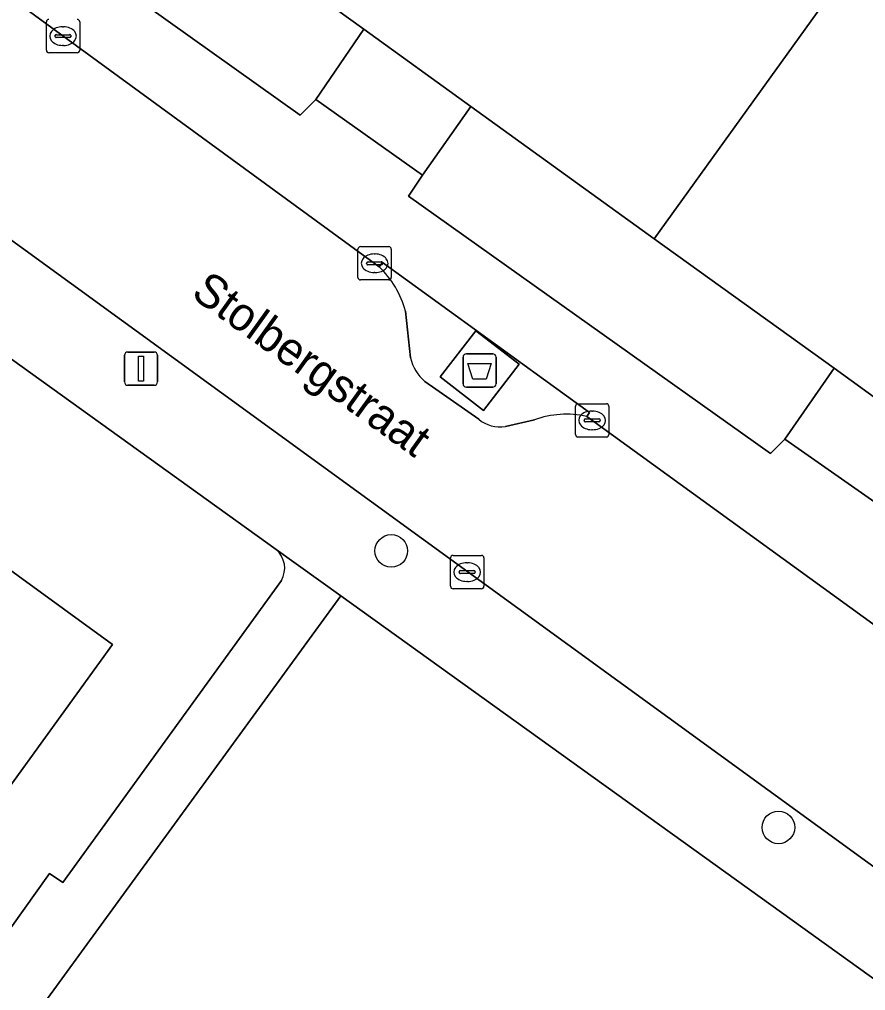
# Model space of a CAD drawing. Extents: x 160102 to 160934, y 382045 to 382923.
# Drawn here: x 160213.49 to 160238.89, y 382256.5 to 382285.65 of the extents above; entities that cross this region are included whole.
import ezdxf

# ---------------------------------------------------------------- set-up
doc = ezdxf.new("R2010")
doc.units = 0
for name, color, linetype in [('IMGEO_Afval_apart_plaats', 7, 'Continuous'), ('IMGEO_Boom', 7, 'Continuous'), ('IMGEO_Erf', 7, 'Continuous'), ('IMGEO_Groenvoorziening', 7, 'Continuous'), ('IMGEO_Kolk', 7, 'Continuous'), ('IMGEO_Lichtmast', 7, 'Continuous'), ('IMGEO_Muur', 7, 'Continuous'), ('IMGEO_Openbare_ruimte_label', 7, 'Continuous'), ('IMGEO_Pand', 7, 'Continuous'), ('IMGEO_Rijbaan_lokaal_open', 7, 'Continuous'), ('IMGEO_Verkeerseiland_open', 7, 'Continuous'), ('IMGEO_Voetpad_gesloten', 7, 'Continuous'), ('IMGEO_Voetpad_halfverhard', 7, 'Continuous'), ('IMGEO_Voetpad_op_trap', 7, 'Continuous'), ('IMGEO_Voetpad_open', 7, 'Continuous')]:
    doc.layers.add(name, color=color, linetype=linetype)

msp = doc.modelspace()

# ---------------------------------------------------------------- linework, layer by layer
at = {"layer": 'IMGEO_Afval_apart_plaats'}
for p, q in [((160226.804, 382274.71), (160226.804, 382275.51)), ((160226.804, 382275.51), (160226.804, 382274.71)), ((160226.904, 382275.61), (160227.694, 382275.61)), ((160227.694, 382275.61), (160226.904, 382275.61)), ((160227.794, 382275.51), (160227.794, 382274.71)), ((160227.794, 382274.71), (160227.794, 382275.51)), ((160227.694, 382274.61), (160226.904, 382274.61)), ((160226.904, 382274.61), (160227.694, 382274.61))]:
    msp.add_line(p, q, dxfattribs=at)
msp.add_lwpolyline([(160226.947, 382275.324), (160227.651, 382275.324), (160227.502, 382274.854), (160227.096, 382274.854), (160226.947, 382275.324)], dxfattribs=at)
for centre, start, end in [((160226.904, 382275.51), 90, 180), ((160226.904, 382275.51), 90, 180), ((160227.694, 382275.51), 0, 90), ((160227.694, 382275.51), 360, 90), ((160226.904, 382274.71), 180, 270), ((160226.904, 382274.71), 180, 270), ((160227.694, 382274.71), 270, 0), ((160227.694, 382274.71), 270, 0)]:
    msp.add_arc(centre, 0.1, start, end, dxfattribs=at)
at = {"layer": 'IMGEO_Boom'}
for centre in [(160224.648, 382269.697), (160236.273, 382261.399)]:
    msp.add_circle(centre, 0.489, dxfattribs=at)
at = {"layer": 'IMGEO_Erf'}
for points in [[(160221.197, 382269.739), (160210.318, 382277.551), (160208.658, 382278.743)], [(160205.32, 382278.115), (160199.522, 382270.026), (160203.771, 382266.941), (160205.444, 382269.25), (160205.276, 382269.372), (160205.593, 382269.809), (160205.788, 382269.668), (160207.816, 382272.466), (160207.651, 382272.586), (160207.901, 382272.931), (160210.519, 382271.033), (160210.803, 382271.426), (160212.236, 382270.387), (160211.968, 382270.017), (160216.282, 382266.89), (160206.079, 382252.804), (160204.048, 382250), (160195.954, 382238.825), (160185.783, 382224.784)], [(160265.134, 382258.534), (160245.056, 382252.605), (160240.993, 382255.523), (160223.138, 382268.345), (160209.752, 382250), (160189.458, 382222.188), (160188.263, 382223.061), (160192.145, 382228.531), (160191.843, 382228.79), (160194.126, 382232.042), (160194.548, 382231.834), (160202.302, 382242.503), (160202, 382242.881), (160204.243, 382246.033), (160204.654, 382245.805), (160207.688, 382250), (160212.428, 382256.554), (160212.107, 382256.823), (160214.39, 382260.015), (160214.791, 382259.747), (160221.353, 382268.81)]]:
    msp.add_lwpolyline(points, dxfattribs=at)
msp.add_arc((160220.699, 382269.178), 0.75, 330.6408, 48.4239, dxfattribs=at)
at = {"layer": 'IMGEO_Groenvoorziening'}
msp.add_lwpolyline([(160215.311, 382287.486), (160221.918, 382282.771), (160222.386, 382283.243), (160223.824, 382285.35), (160218.402, 382289.257), (160220.746, 382292.51), (160220.386, 382292.768), (160221.445, 382294.238), (160221.816, 382293.971), (160224.466, 382297.649)], dxfattribs=at)
msp.add_lwpolyline([(160232.543, 382279.067), (160227.036, 382283.036), (160225.589, 382280.969), (160225.162, 382280.338), (160236.035, 382272.624), (160236.463, 382273.047), (160237.942, 382275.177)], close=True, dxfattribs=at)
at = {"layer": 'IMGEO_Kolk'}
for p, q in [((160214.294, 382284.72), (160214.294, 382285.572)), ((160215.295, 382285.572), (160215.295, 382284.72)), ((160214.782, 382285.426), (160214.807, 382285.426)), ((160214.553, 382285.14), (160214.553, 382285.152)), ((160214.991, 382285.103), (160214.593, 382285.103)), ((160214.596, 382285.189), (160214.994, 382285.189)), ((160215.037, 382285.152), (160215.037, 382285.14)), ((160214.805, 382284.866), (160214.78, 382284.866)), ((160215.221, 382284.646), (160214.369, 382284.646)), ((160223.649, 382277.902), (160223.649, 382278.754)), ((160223.724, 382278.828), (160224.576, 382278.828)), ((160224.137, 382278.608), (160224.162, 382278.608)), ((160224.65, 382278.754), (160224.65, 382277.902)), ((160223.908, 382278.322), (160223.908, 382278.334)), ((160224.346, 382278.285), (160223.948, 382278.285)), ((160223.951, 382278.371), (160224.349, 382278.371)), ((160224.392, 382278.334), (160224.392, 382278.322)), ((160224.16, 382278.048), (160224.135, 382278.048)), ((160224.576, 382277.828), (160223.724, 382277.828)), ((160230.18, 382273.188), (160230.18, 382274.04)), ((160230.255, 382274.114), (160231.107, 382274.114)), ((160231.181, 382274.04), (160231.181, 382273.188)), ((160230.439, 382273.608), (160230.439, 382273.62)), ((160230.482, 382273.657), (160230.88, 382273.657)), ((160230.668, 382273.894), (160230.693, 382273.894)), ((160230.923, 382273.62), (160230.923, 382273.608)), ((160230.877, 382273.571), (160230.479, 382273.571)), ((160230.691, 382273.334), (160230.666, 382273.334)), ((160231.107, 382273.114), (160230.255, 382273.114)), ((160226.503, 382269.561), (160227.355, 382269.561)), ((160226.428, 382268.635), (160226.428, 382269.487)), ((160226.916, 382269.341), (160226.941, 382269.341)), ((160227.429, 382269.487), (160227.429, 382268.635)), ((160226.687, 382269.055), (160226.687, 382269.067)), ((160227.125, 382269.018), (160226.727, 382269.018)), ((160226.73, 382269.104), (160227.128, 382269.104)), ((160227.171, 382269.067), (160227.171, 382269.055)), ((160226.939, 382268.781), (160226.914, 382268.781)), ((160227.355, 382268.561), (160226.503, 382268.561))]:
    msp.add_line(p, q, dxfattribs=at)
for points in [[(160214.294, 382284.72), (160214.294, 382285.572)], [(160215.295, 382285.572), (160215.295, 382284.72)], [(160215.221, 382284.646), (160214.369, 382284.646)], [(160223.649, 382277.902), (160223.649, 382278.754)], [(160223.724, 382278.828), (160224.576, 382278.828)], [(160224.65, 382278.754), (160224.65, 382277.902)], [(160224.576, 382277.828), (160223.724, 382277.828)], [(160230.18, 382273.188), (160230.18, 382274.04)], [(160230.255, 382274.114), (160231.107, 382274.114)], [(160231.181, 382274.04), (160231.181, 382273.188)], [(160231.107, 382273.114), (160230.255, 382273.114)], [(160226.503, 382269.561), (160227.355, 382269.561)], [(160226.428, 382268.635), (160226.428, 382269.487)], [(160227.429, 382269.487), (160227.429, 382268.635)], [(160227.355, 382268.561), (160226.503, 382268.561)]]:
    msp.add_lwpolyline(points, dxfattribs=at)
for centre, radius, start, end in [((160214.371, 382285.57), 0.0765, 91.552, 178.448), ((160214.371, 382285.57), 0.0765, 91.552, 178.448), ((160215.219, 382285.57), 0.0765, 1.552, 88.448), ((160215.219, 382285.57), 0.0765, 1.552, 88.448), ((160214.593, 382285.149), 0.0403, 85.8775, 175.7526), ((160214.59, 382285.139), 0.0366, 178.938, 274.7102), ((160214.994, 382285.146), 0.043, 264.8664, 352.4533), ((160214.998, 382285.151), 0.0386, 1.7309, 96.639), ((160214.371, 382284.722), 0.0765, 181.552, 268.448), ((160214.371, 382284.722), 0.0765, 181.552, 268.448), ((160215.219, 382284.722), 0.0765, 271.552, 358.448), ((160215.219, 382284.722), 0.0765, 271.552, 358.448), ((160223.726, 382278.752), 0.0765, 91.552, 178.448), ((160223.726, 382278.752), 0.0765, 91.552, 178.448), ((160224.574, 382278.752), 0.0765, 1.552, 88.448), ((160224.574, 382278.752), 0.0765, 1.552, 88.448), ((160223.948, 382278.331), 0.0403, 85.8775, 175.7526), ((160223.945, 382278.321), 0.0366, 178.938, 274.7102), ((160224.349, 382278.328), 0.043, 264.8664, 352.4533), ((160224.353, 382278.333), 0.0386, 1.7309, 96.639), ((160223.726, 382277.904), 0.0765, 181.552, 268.448), ((160223.726, 382277.904), 0.0765, 181.552, 268.448), ((160224.574, 382277.904), 0.0765, 271.552, 358.448), ((160224.574, 382277.904), 0.0765, 271.552, 358.448), ((160230.257, 382274.038), 0.0765, 91.552, 178.448), ((160230.257, 382274.038), 0.0765, 91.552, 178.448), ((160231.105, 382274.038), 0.0765, 1.552, 88.448), ((160231.105, 382274.038), 0.0765, 1.552, 88.448), ((160230.479, 382273.617), 0.0403, 85.8775, 175.7526), ((160230.884, 382273.619), 0.0386, 1.7309, 96.639), ((160230.476, 382273.607), 0.0366, 178.938, 274.7102), ((160230.88, 382273.614), 0.043, 264.8664, 352.4533), ((160230.257, 382273.19), 0.0765, 181.552, 268.448), ((160230.257, 382273.19), 0.0765, 181.552, 268.448), ((160231.105, 382273.19), 0.0765, 271.552, 358.448), ((160231.105, 382273.19), 0.0765, 271.552, 358.448), ((160226.505, 382269.485), 0.0765, 91.552, 178.448), ((160226.505, 382269.485), 0.0765, 91.552, 178.448), ((160227.353, 382269.485), 0.0765, 1.552, 88.448), ((160227.353, 382269.485), 0.0765, 1.552, 88.448), ((160226.727, 382269.064), 0.0403, 85.8775, 175.7526), ((160226.724, 382269.054), 0.0366, 178.938, 274.7102), ((160227.128, 382269.061), 0.043, 264.8664, 352.4533), ((160227.132, 382269.066), 0.0386, 1.7309, 96.639), ((160226.505, 382268.637), 0.0765, 181.552, 268.448), ((160226.505, 382268.637), 0.0765, 181.552, 268.448), ((160227.353, 382268.637), 0.0765, 271.552, 358.448), ((160227.353, 382268.637), 0.0765, 271.552, 358.448)]:
    msp.add_arc(centre, radius, start, end, dxfattribs=at)
for centre, major_axis, ratio, start_param, end_param in [((160214.781, 382285.146), (-0.387, 0.002), 0.722429, 4.712389, 7.853982), ((160214.806, 382285.146), (-0.39, 0.002), 0.717154, 1.570796, 4.712389), ((160224.136, 382278.328), (-0.387, 0.002), 0.722429, 4.712389, 7.853982), ((160224.161, 382278.328), (-0.39, 0.002), 0.717154, 1.570796, 4.712389), ((160230.667, 382273.614), (-0.387, 0.002), 0.722429, 4.712389, 7.853982), ((160230.692, 382273.614), (-0.39, 0.002), 0.717154, 1.570796, 4.712389), ((160226.915, 382269.061), (-0.387, 0.002), 0.722429, 4.712389, 7.853982), ((160226.94, 382269.061), (-0.39, 0.002), 0.717154, 1.570796, 4.712389)]:
    msp.add_ellipse(centre, major_axis=major_axis, ratio=ratio, start_param=start_param, end_param=end_param, dxfattribs=at)
at = {"layer": 'IMGEO_Lichtmast'}
for p, q in [((160216.739, 382275.666), (160217.529, 382275.666)), ((160217.529, 382275.666), (160216.739, 382275.666)), ((160216.639, 382274.766), (160216.639, 382275.566)), ((160216.639, 382275.566), (160216.639, 382274.766)), ((160217.629, 382275.566), (160217.629, 382274.766)), ((160217.629, 382274.766), (160217.629, 382275.566)), ((160217.529, 382274.666), (160216.739, 382274.666)), ((160216.739, 382274.666), (160217.529, 382274.666))]:
    msp.add_line(p, q, dxfattribs=at)
msp.add_lwpolyline([(160217.059, 382275.541), (160217.209, 382275.541), (160217.209, 382274.791), (160217.059, 382274.791), (160217.059, 382275.541)], dxfattribs=at)
for centre, start, end in [((160216.739, 382275.566), 90, 180), ((160216.739, 382275.566), 90, 180), ((160217.529, 382275.566), 0, 90), ((160217.529, 382275.566), 360, 90), ((160216.739, 382274.766), 180, 270), ((160216.739, 382274.766), 180, 270), ((160217.529, 382274.766), 270, 0), ((160217.529, 382274.766), 270, 0)]:
    msp.add_arc(centre, 0.1, start, end, dxfattribs=at)
at = {"layer": 'IMGEO_Muur'}
for points in [[(160222.386, 382283.243), (160223.824, 382285.35)], [(160225.589, 382280.969), (160227.036, 382283.036)], [(160236.463, 382273.047), (160237.942, 382275.177)]]:
    msp.add_lwpolyline(points, dxfattribs=at)
at = {"layer": 'IMGEO_Pand'}
for points in [[(160232.509, 382291.507), (160230.384, 382293.038), (160227.837, 382294.873), (160227.996, 382295.095), (160227.68, 382295.323), (160227.533, 382295.12), (160224.684, 382297.173), (160224.836, 382297.383), (160224.466, 382297.649), (160221.816, 382293.971), (160221.445, 382294.238), (160220.386, 382292.768), (160220.746, 382292.51), (160218.402, 382289.257), (160223.824, 382285.35), (160227.036, 382283.036), (160232.543, 382279.067), (160238.469, 382287.291), (160235.4, 382289.502), (160235.523, 382289.673), (160235.184, 382289.917), (160235.024, 382289.695)], [(160246.538, 382281.448), (160244.395, 382282.992), (160241.949, 382284.754), (160241.98, 382285.06), (160241.68, 382285.277), (160241.537, 382285.08), (160238.469, 382287.291), (160232.543, 382279.067), (160237.942, 382275.177), (160241.122, 382272.885), (160246.678, 382268.882), (160249.027, 382272.142), (160249.383, 382271.886), (160250.442, 382273.357), (160250.082, 382273.617), (160252.719, 382277.277), (160249.164, 382279.839), (160249.03, 382279.653)], [(160197.864, 382258.755), (160206.079, 382252.804), (160216.282, 382266.89), (160211.968, 382270.017), (160212.236, 382270.387), (160210.803, 382271.426), (160210.519, 382271.033), (160207.901, 382272.931), (160207.651, 382272.586), (160207.816, 382272.466), (160205.788, 382269.668), (160205.593, 382269.809), (160205.276, 382269.372), (160205.444, 382269.25), (160203.771, 382266.941), (160202.272, 382264.873), (160200.339, 382262.206), (160200.167, 382262.331), (160199.888, 382261.947), (160200.078, 382261.809)]]:
    msp.add_lwpolyline(points, close=True, dxfattribs=at)
at = {"layer": 'IMGEO_Rijbaan_lokaal_open'}
for points in [[(160224.283, 382278.224), (160213.676, 382285.964)], [(160210.105, 382281.3), (160210.915, 382280.699), (160212.035, 382279.893), (160240.462, 382259.256), (160243.908, 382264.027), (160230.516, 382273.734)], [(160225.222, 382275.49), (160225.075, 382276.893)], [(160227.274, 382273.648), (160225.661, 382274.779)], [(160228.945, 382273.629), (160228.074, 382273.429)]]:
    msp.add_lwpolyline(points, dxfattribs=at)
for centre, radius, start, end in [((160222.365, 382276.182), 2.801, 14.7072, 46.8016), ((160226.575, 382275.834), 1.396, 194.2823, 229.1034), ((160227.925, 382274.454), 1.036, 231.0981, 278.2826), ((160229.912, 382270.97), 2.829, 77.6652, 109.9823)]:
    msp.add_arc(centre, radius, start, end, dxfattribs=at)
at = {"layer": 'IMGEO_Verkeerseiland_open'}
for points in [[(160230.516, 382273.734), (160230.602, 382273.85), (160224.386, 382278.355), (160224.283, 382278.224)], [(160225.075, 382276.893), (160225.222, 382275.49)], [(160225.661, 382274.779), (160227.274, 382273.648)], [(160228.074, 382273.429), (160228.945, 382273.629)]]:
    msp.add_lwpolyline(points, dxfattribs=at)
msp.add_lwpolyline([(160227.413, 382273.915), (160226.114, 382274.918), (160227.184, 382276.305), (160228.484, 382275.302)], close=True, dxfattribs=at)
for centre, radius, start, end in [((160222.365, 382276.182), 2.801, 14.7072, 46.8016), ((160226.575, 382275.834), 1.396, 194.2823, 229.1034), ((160227.925, 382274.454), 1.036, 231.0981, 278.2826), ((160229.912, 382270.97), 2.829, 77.6652, 109.9823)]:
    msp.add_arc(centre, radius, start, end, dxfattribs=at)
at = {"layer": 'IMGEO_Voetpad_gesloten'}
msp.add_lwpolyline([(160228.484, 382275.302), (160227.184, 382276.305), (160226.114, 382274.918), (160227.413, 382273.915)], close=True, dxfattribs=at)
at = {"layer": 'IMGEO_Voetpad_halfverhard'}
for points in [[(160212.035, 382279.893), (160210.318, 382277.551), (160221.197, 382269.739), (160223.138, 382268.345), (160240.993, 382255.523), (160245.056, 382252.605), (160265.134, 382258.534), (160264.533, 382261.812), (160247.485, 382256.979)], [(160242.109, 382258.061), (160240.462, 382259.256), (160212.035, 382279.893)]]:
    msp.add_lwpolyline(points, dxfattribs=at)
at = {"layer": 'IMGEO_Voetpad_op_trap'}
for points in [[(160223.824, 382285.35), (160222.386, 382283.243), (160225.589, 382280.969), (160227.036, 382283.036)], [(160237.942, 382275.177), (160236.463, 382273.047), (160239.666, 382270.813), (160241.122, 382272.885)]]:
    msp.add_lwpolyline(points, close=True, dxfattribs=at)
at = {"layer": 'IMGEO_Voetpad_open'}
for points in [[(160236.463, 382273.047), (160236.035, 382272.624), (160225.162, 382280.338), (160225.589, 382280.969), (160222.386, 382283.243), (160221.918, 382282.771), (160215.311, 382287.486)], [(160213.676, 382285.964), (160224.283, 382278.224), (160224.386, 382278.355), (160230.602, 382273.85), (160230.516, 382273.734), (160243.908, 382264.027), (160245.464, 382266.111)], [(160244.45, 382266.49), (160239.309, 382270.172), (160239.666, 382270.813), (160236.463, 382273.047)], [(160221.353, 382268.81), (160214.791, 382259.747), (160214.39, 382260.015), (160212.107, 382256.823), (160212.428, 382256.554), (160207.688, 382250), (160204.654, 382245.805), (160204.243, 382246.033), (160202, 382242.881), (160202.302, 382242.503), (160194.548, 382231.834), (160194.126, 382232.042), (160191.843, 382228.79), (160192.145, 382228.531), (160188.263, 382223.061), (160189.458, 382222.188), (160209.752, 382250), (160223.138, 382268.345), (160221.197, 382269.739)]]:
    msp.add_lwpolyline(points, dxfattribs=at)
msp.add_arc((160220.699, 382269.178), 0.75, 330.6408, 48.4239, dxfattribs=at)

# ---------------------------------------------------------------- texts
at = {"layer": 'IMGEO_Openbare_ruimte_label'}
msp.add_text('Stolbergstraat', height=1, rotation=324.2759, dxfattribs=at).set_placement((160218.599, 382277.34))

doc.saveas('drawing.dxf')
